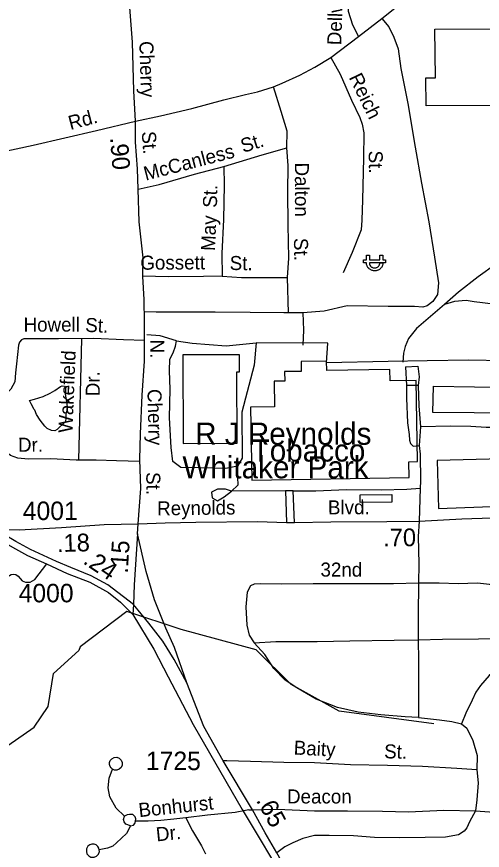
# Model space of a CAD drawing. Extents: x 1547597 to 1699558, y 810033 to 920809.
# Drawn here: x 1625941 to 1629091, y 867878 to 873519 of the extents above; entities that cross this region are included whole.
import ezdxf

# ---------------------------------------------------------------- set-up
doc = ezdxf.new("R2010")
doc.units = 0
for name, color, linetype in [('Exist Boundary Land Use Park Urban  Label', 7, 'Continuous'), ('Exist Cultural Warehouse Building Footprint', 7, 'Continuous'), ('Exist Hydrographic Creek Single Shore', 7, 'Continuous'), ('Exist Hydrographic Misc Water Feature', 7, 'Continuous'), ('Exist Railroad Siding', 7, 'Continuous'), ('Exist Road Non-System Type 51', 7, 'Continuous'), ('Exist Road Non-System Type 51 Label', 7, 'Continuous'), ('Exist Road Secondary Mileage Hundredths English Label', 7, 'Continuous'), ('Exist Road Secondary Type 51 Divided Attributed', 7, 'Continuous'), ('Exist Road Secondary Type 51 Label', 7, 'Continuous'), ('Exist Road Secondary Type 51 Number Label', 7, 'Continuous'), ('Exist Road Secondary Type 51 Undivided 4 Lane Attributed', 7, 'Continuous'), ('Exist Utilities Electrical Power Substation CELL', 7, 'Continuous')]:
    doc.layers.add(name, color=color, linetype=linetype)

msp = doc.modelspace()

# ---------------------------------------------------------------- linework, layer by layer
at = {"layer": 'Exist Cultural Warehouse Building Footprint'}
for points in [[(1629190.3, 873437.1), (1629194.3, 872919.2), (1628710.4, 872915.4), (1628709, 873104.7), (1628773.6, 873105.2), (1628771, 873433.8)], [(1627433.3, 870632.6), (1627431.3, 871115.9), (1627447.8, 871115.9), (1627447.3, 871231.5), (1627064.1, 871229.9), (1627066.6, 870631.1)], [(1627530.9, 870384), (1628595.3, 870400.5), (1628593.6, 870507.7), (1628653.2, 870508.7), (1628644.6, 871057.3), (1628467.4, 871054.5), (1628466.2, 871131.1), (1628038.5, 871124.5), (1628037.5, 871189), (1627864.9, 871186.3), (1627865.9, 871119), (1627753.8, 871117.2), (1627754.8, 871053), (1627683.5, 871051.9), (1627686.2, 870879.9), (1627523.3, 870877.3)], [(1628756.2, 870841.5), (1628760.5, 871017.9), (1629315.1, 871009.3), (1629315.1, 870835.2)], [(1628795.3, 870191.2), (1629749.8, 870226.7), (1629741.2, 870682.8), (1629595.1, 870678.5), (1629595.1, 870575.3), (1629401.6, 870575.3), (1629401.6, 870532.2), (1628786.8, 870515)]]:
    msp.add_lwpolyline(points, close=True, dxfattribs=at)
at = {"layer": 'Exist Hydrographic Creek Single Shore'}
for points in [[(1628762.7, 868735.2), (1628122.6, 868820.1), (1627797.2, 869001), (1627560.6, 869234.5), (1627054.5, 869372.7), (1626686.4, 869494.4), (1626370.8, 869255.9), (1626361.8, 869229.8)], [(1622614.8, 867671.1), (1623619.5, 867836.4), (1623807.3, 867920.2), (1624003, 868059.6), (1624501.8, 868216.3), (1624780.8, 868195), (1625278.3, 868121.2), (1625398.9, 868083.8), (1625565.9, 868096.9), (1625725.8, 868144.5), (1625814.8, 868197.1), (1625848.8, 868271.8), (1625880.2, 868588.2), (1626058.5, 868711.9), (1626152.5, 868851.2), (1626189.2, 869075.1), (1626361.8, 869229.8)]]:
    msp.add_lwpolyline(points, dxfattribs=at)
at = {"layer": 'Exist Hydrographic Misc Water Feature'}
for p, q in [((1626269.4, 870778.4), (1626213.5, 870726.2)), ((1626213.5, 870726.2), (1626199.4, 870717.5))]:
    msp.add_line(p, q, dxfattribs=at)
for points in [[(1626199.4, 870717.5), (1626175.4, 870719.8), (1626147.6, 870732.3), (1626130, 870748.6), (1626098.6, 870789.1), (1626075.2, 870827.5), (1626063.6, 870855.7), (1626057.8, 870861.8), (1626038.4, 870900.2), (1626027.3, 870922), (1626060.9, 870931.8), (1626119.1, 870948.8), (1626167.5, 870971.9), (1626199.8, 870989.4), (1626238.1, 871016.8), (1626248.2, 871020.6), (1626264.2, 871018.3), (1626270, 871008.2), (1626271.6, 870980.3), (1626269.3, 870964.3), (1626278.5, 870916.1), (1626281.9, 870876.1), (1626277.4, 870844.1), (1626273.3, 870836.2), (1626272.6, 870796.2), (1626269.4, 870778.4)], [(1628264.7, 870284.8), (1628479.9, 870287), (1628479.7, 870235), (1628264.1, 870232.4), (1628264.7, 870284.8)]]:
    msp.add_lwpolyline(points, dxfattribs=at)
at = {"layer": 'Exist Railroad Siding'}
for points in [[(1631100.4, 871542), (1630828.2, 871651.4), (1630654.7, 871689.4), (1630509.4, 871738.9), (1630415.7, 871764.1), (1630310, 871785.2), (1630176.2, 871796.7), (1630006.5, 871808.6), (1629782.9, 871833.1), (1629577.2, 871853.3), (1629367.5, 871873.8), (1629291.6, 871878.5), (1629243.5, 871869.1), (1629183.4, 871843.7), (1629062.4, 871759.1), (1628929.4, 871654.8), (1628834.5, 871571.8)], [(1630330.6, 871479), (1630178.9, 871494.7), (1629987.1, 871511), (1629741.4, 871523.6), (1629429.9, 871547.1), (1629264, 871557.1), (1629166.3, 871574.1), (1629036.5, 871589.5), (1628982.7, 871598.2), (1628902.7, 871591.1), (1628834.5, 871571.8)], [(1628834.5, 871571.8), (1628739.6, 871490.9), (1628646.9, 871409.9), (1628592, 871340.6), (1628569.5, 871286.8), (1628559, 871243), (1628552.4, 871181.1)]]:
    msp.add_lwpolyline(points, dxfattribs=at)
at = {"layer": 'Exist Road Non-System Type 51'}
for p, q in [((1628253.6, 873385.5), (1628410.7, 873507.8)), ((1628066.2, 873243.8), (1628253.6, 873385.5)), ((1627779.8, 871514.2), (1627773.8, 871753.5)), ((1628570.6, 871150.5), (1628654.5, 871153.6)), ((1628570.6, 871150.5), (1628579.2, 871022.5)), ((1628654.5, 871153.6), (1628663.6, 871081.6)), ((1628663.6, 871081.6), (1628657, 871023.7)), ((1628657, 871023.7), (1628579.2, 871022.5)), ((1628672, 870743.6), (1628664.6, 870617.7)), ((1628664.6, 870617.7), (1628671.8, 870559.5)), ((1628671.8, 870559.5), (1628671.9, 870375.6)), ((1628671.9, 870375.6), (1628671.2, 870329.4)), ((1627811.3, 870311.2), (1627760.6, 870311.1)), ((1627760.6, 870311.1), (1627765.3, 870095.7)), ((1627821.4, 870096.9), (1627811.3, 870311.2)), ((1628671.2, 870329.4), (1628663, 870105.4)), ((1627362.9, 868483.2), (1627336.9, 868484)), ((1627440.6, 868480.8), (1627362.9, 868483.2)), ((1627488.5, 868148.2), (1627419.6, 868133.7)), ((1627511.7, 868152.5), (1627488.5, 868148.2)), ((1627511.7, 868152.5), (1627537.1, 868153)), ((1627537.1, 868153), (1627613.2, 868154.6)), ((1627756, 867902.8), (1627701.1, 867862.3))]:
    msp.add_line(p, q, dxfattribs=at)
for points in [[(1628187.2, 873935.1), (1628182.5, 873789.6), (1628177.8, 873646.5), (1628182.5, 873557.3), (1628212.5, 873464), (1628253.6, 873385.5)], [(1628410.7, 873507.8), (1628622.5, 873677.2), (1628815.8, 873843.6)], [(1628410.7, 873507.8), (1628458.2, 873451.2), (1628493.4, 873380.8), (1628522.4, 873300.6), (1628540.9, 873168.3), (1628586.3, 872931.9), (1628637, 872635.5), (1628680.3, 872393.1), (1628729.4, 872130.5), (1628768.7, 871892.2), (1628794, 871719), (1628788.9, 871639.6), (1628755.7, 871591), (1628717.3, 871562.8)], [(1627678.3, 873044.3), (1627737.2, 873069.9), (1627857.5, 873123.7), (1627957.4, 873177), (1628066.2, 873243.8)], [(1628066.2, 873243.8), (1628128.7, 873131.1), (1628206.8, 872954.2), (1628263.4, 872837.6), (1628278.9, 872791.4), (1628290.3, 872733.4), (1628288.4, 872561.5), (1628281.3, 872279.5), (1628275.7, 872141.7), (1628271, 872075.8), (1628211.2, 871922.5), (1628149.8, 871785.3)], [(1626744.1, 872813), (1626914.5, 872849), (1627124.8, 872898.5), (1627343.1, 872957.3), (1627489, 872993.1), (1627570.9, 873011), (1627678.3, 873044.3)], [(1627769.4, 872631.3), (1627770.5, 872744.7), (1627729.5, 872877.9), (1627678.3, 873044.3)], [(1625673.8, 872562.2), (1625820.2, 872599.8), (1626051, 872650.5), (1626479.6, 872747.9), (1626744.1, 872813)], [(1627342.3, 872504.3), (1627601.1, 872585.3), (1627769.4, 872631.3)], [(1627773.8, 871753.5), (1627781.2, 871885.4), (1627777.6, 872111.4), (1627776.1, 872333.4), (1627778.1, 872511.2), (1627769.4, 872631.3)], [(1626762.9, 872350.9), (1626905.2, 872383.3), (1627143.8, 872452.5), (1627342.3, 872504.3)], [(1627342.3, 872504.3), (1627345, 872378.1), (1627340.3, 872146.3), (1627327.8, 871916.6), (1627330.1, 871762.7)], [(1627330.1, 871762.7), (1627204.2, 871760), (1626966.2, 871758.7), (1626795, 871762.5)], [(1627330.1, 871762.7), (1627462, 871755), (1627631.9, 871753.2), (1627773.8, 871753.5)], [(1627877.9, 871514.2), (1627747.4, 871514.2), (1627519.7, 871516.7), (1627284.3, 871519.3), (1627125.6, 871519.3), (1627005.3, 871519.3), (1626885.1, 871519.3), (1626805.3, 871522)], [(1628717.3, 871562.8), (1628689.1, 871552.6), (1628632.8, 871557.7), (1628556.1, 871557.7), (1628453.7, 871557.7), (1628177.3, 871562.8), (1628021.2, 871527), (1627877.9, 871514.2)], [(1627877.9, 871514.2), (1627880.5, 871398.9), (1627877.9, 871296.5)], [(1627021.3, 871325.6), (1626911.8, 871358.5), (1626822.3, 871365.8)], [(1626806.3, 871327.8), (1626663.8, 871332.4), (1626462, 871340.7), (1626224.1, 871339.3), (1626052.2, 871339.4), (1625988.1, 871340.1), (1625972.2, 871332.2), (1625959.5, 871317.8), (1625951.8, 871296.4), (1625940.3, 871170.5), (1625933.6, 871108.6), (1625929, 871048.7), (1625900.6, 870999.1), (1625777.3, 870878.5), (1625666.1, 870773.9)], [(1626378.2, 871340.2), (1626358.2, 870518.2)], [(1627561.2, 871311.1), (1627547.1, 871161.3), (1627463.1, 870843.3), (1627466.8, 870532.1), (1627435.7, 870477.3), (1627355.4, 870462.7), (1627174.7, 870466.3), (1627052.4, 870468.1), (1626997.6, 870508.3), (1626986.6, 870603.4), (1626973.9, 870804.3), (1626979.3, 870998), (1626975.7, 871122.8), (1626977.5, 871201.4), (1626999.4, 871245.2), (1627015.9, 871289.1), (1627021.3, 871325.6)], [(1627021.3, 871325.6), (1627129, 871309.2), (1627359.1, 871292.7), (1627561.2, 871311.1)], [(1628046.8, 871309.2), (1627561.2, 871311.1)], [(1629237.3, 871190.8), (1628999.1, 871196), (1628717.9, 871190.5), (1628453.2, 871186.9), (1628037.6, 871175.9), (1628046.8, 871309.2)], [(1628579.2, 871022.5), (1628578.3, 870938.7), (1628584.3, 870770.6), (1628595.5, 870692.6), (1628599.1, 870652.5), (1628604.8, 870630.3), (1628624.5, 870612.1), (1628664.6, 870617.7)], [(1628657, 871023.7), (1628661.4, 870885.7), (1628672, 870743.6)], [(1626478.7, 870518.6), (1626342.9, 870518.2), (1626171.1, 870526.3), (1626019.2, 870526), (1625947.3, 870530.8), (1625899.4, 870549.2), (1625818.3, 870616.1), (1625666.1, 870773.9)], [(1629704.6, 870744.9), (1629545.3, 870735.7), (1629311.5, 870740.3), (1629117.7, 870738.6), (1629013.8, 870745.7), (1628878, 870747.3), (1628672, 870743.6)], [(1626774.5, 870508.9), (1626616.7, 870513), (1626478.7, 870518.6)], [(1627435.7, 870477.3), (1627433.8, 870402.5), (1627437.5, 870349.5), (1627393.7, 870307.5)], [(1627393.7, 870307.5), (1627353.5, 870322.1), (1627300.5, 870322.1), (1627258.6, 870302), (1627262.2, 870263.6), (1627298.7, 870243.5), (1627344.4, 870269.1), (1627393.7, 870307.5)], [(1627760.6, 870311.1), (1627393.7, 870307.5)], [(1627811.3, 870311.2), (1627964.7, 870311.2), (1628172.8, 870320.3), (1628406.3, 870318.5), (1628580.3, 870322.6), (1628671.2, 870329.4)], [(1628663, 870105.4), (1628656.1, 870002.7), (1628662.3, 869816.7), (1628659.1, 869686.7)], [(1625364.2, 869112.6), (1625442.8, 869191.9), (1625572.2, 869342.5), (1625684.9, 869445.5), (1625745.3, 869494.9), (1625783.7, 869542.4), (1625816.6, 869624.1), (1625847.3, 869695.8), (1625873.5, 869727.5), (1625904.3, 869745.7), (1625919.9, 869747.6), (1625934.9, 869744.7), (1625951.5, 869732.7), (1625977.1, 869702.5), (1626000.3, 869691.7), (1626031.5, 869692.6), (1626063.1, 869709.8), (1626144.4, 869816.5)], [(1628659.1, 869686.7), (1628491.3, 869682.3), (1628229.3, 869680.8), (1627947.6, 869681.5), (1627735.6, 869679.6), (1627587.8, 869681), (1627547.9, 869679.4), (1627523.7, 869667.7), (1627499.4, 869624), (1627490.4, 869526.1), (1627497.3, 869402.1), (1627514.7, 869333.9), (1627548.2, 869281.6)], [(1628659.1, 869686.7), (1628657.1, 869470.8), (1628657.5, 869302.9)], [(1629649.8, 869407.4), (1629584, 869407.9), (1629492.3, 869444.8), (1629404.9, 869499.6), (1629333.7, 869566.3), (1629304, 869602.5), (1629204.5, 869653.6), (1629138.8, 869676.1), (1629058.9, 869685), (1628929, 869682.2), (1628799, 869685.4), (1628659.1, 869686.7)], [(1627548.2, 869281.6), (1627694.1, 869292.2), (1627973.9, 869291.6), (1628195.9, 869295.3), (1628493.8, 869300.4), (1628657.5, 869302.9)], [(1628660.6, 868777.1), (1628568.9, 868782), (1628405.1, 868795.5), (1628251.3, 868813), (1628111.7, 868844.3), (1627966.4, 868901.7), (1627837.2, 868976.9), (1627757.7, 869029.6), (1627680.4, 869108.4), (1627619.3, 869202.9), (1627548.2, 869281.6)], [(1628657.5, 869302.9), (1628821.5, 869307.4), (1629065.3, 869309), (1629309.3, 869314.7), (1629477.1, 869309.1)], [(1628657.5, 869302.9), (1628660.3, 869162.9), (1628660.5, 868979), (1628659.4, 868853), (1628660.6, 868777.1)], [(1629477.1, 869309.1), (1629392.6, 869255.9), (1629310.1, 869196.6), (1629205.5, 869117.7), (1629137.1, 869060.4), (1629078.5, 868993), (1629047.9, 868947.4), (1629023.6, 868893.6), (1628978.8, 868806.1), (1628950.1, 868734.4)], [(1628660.6, 868777.1), (1628802.4, 868761.8), (1628884.2, 868751), (1628950.1, 868734.4)], [(1628950.1, 868734.4), (1628985.7, 868704.1), (1629027.1, 868621.6), (1629056, 868519.3), (1629053.1, 868423.5)], [(1626589, 868427.2), (1626578.9, 868435.8), (1626572.1, 868445.5), (1626568.4, 868458.2), (1626568.9, 868472), (1626573.3, 868485.1), (1626583.8, 868497.9), (1626599.8, 868506.4), (1626618.6, 868507.8), (1626635.1, 868501.3), (1626648.2, 868488.8), (1626655.1, 868471.4), (1626654.5, 868453.4), (1626647, 868437.8), (1626633.4, 868426.5), (1626619, 868420.5), (1626601.9, 868421.7), (1626589, 868427.2)], [(1629053.1, 868423.5), (1628919.4, 868432.7), (1628687.5, 868445), (1628449.9, 868451.2), (1628200.1, 868457.7), (1627956.4, 868470), (1627748.5, 868472), (1627522.7, 868478.2), (1627440.6, 868480.8)], [(1626669.9, 868108.5), (1626614.4, 868163.1), (1626571.1, 868239.4), (1626559.8, 868301.5), (1626566.3, 868365.4), (1626589, 868427.2)], [(1629053.1, 868423.5), (1629064.3, 868335.5), (1629053.2, 868219.6), (1629044.6, 868144.7)], [(1627419.6, 868133.7), (1627231.6, 868115.1), (1627085.6, 868098.5)], [(1627613.2, 868154.6), (1627705.5, 868156.5), (1627955.2, 868146.1), (1628179.2, 868145.9), (1628415, 868143.7), (1628590.8, 868138), (1628831.5, 868148.9), (1629044.6, 868144.7)], [(1629044.6, 868144.7), (1629003.9, 868070.1), (1628987.5, 868030.2), (1628967.4, 868008.4), (1628931.1, 867982.8), (1628841.1, 867967.8), (1628705.2, 867964.9), (1628533.2, 867962.6), (1628361.4, 867964.3), (1628219.5, 867975.6), (1628055.7, 867979.3), (1627955.8, 867978.1), (1627877.6, 867958.9), (1627809.4, 867929.7), (1627756, 867902.8)], [(1629044.6, 868144.7), (1629204, 868135.1), (1629411.6, 868121.1), (1629648.1, 868108.8), (1629968.1, 868079.2)], [(1626711.3, 868044.2), (1626680, 868054.7), (1626667, 868070.2), (1626664.1, 868087.2), (1626669.9, 868108.5)], [(1626745.5, 868075.8), (1626747.2, 868091.5), (1626743.3, 868105.6), (1626727, 868119.8), (1626704, 868121.6), (1626687.9, 868118.4), (1626669.9, 868108.5)], [(1627085.6, 868098.5), (1627003.5, 868089.3), (1626915.5, 868080.1), (1626831.3, 868075), (1626745.5, 868075.8)], [(1627085.6, 868098.5), (1627130.6, 868010.1), (1627191.6, 867909.6), (1627219.1, 867853.4)], [(1626711.3, 868044.2), (1626682.8, 867992.4), (1626616.3, 867929.1), (1626592, 867907.4), (1626555.9, 867893.7), (1626499.8, 867882.2)], [(1626711.3, 868044.2), (1626731.1, 868048.4), (1626740.6, 868059.5), (1626745.5, 868075.8)], [(1626499.8, 867882.2), (1626497.3, 867893.5), (1626489.9, 867905.1), (1626478.5, 867914.5), (1626464.4, 867919.6), (1626450.2, 867920.1), (1626434.9, 867915), (1626423.1, 867906), (1626412.9, 867888.2), (1626411.9, 867869.6), (1626416.2, 867855.1), (1626428.2, 867840.7), (1626443, 867833), (1626453.4, 867831.2), (1626465.4, 867831.9), (1626481.5, 867838.2), (1626494.4, 867851.7), (1626501.4, 867870.2), (1626499.8, 867882.2)]]:
    msp.add_lwpolyline(points, dxfattribs=at)
at = {"layer": 'Exist Road Secondary Type 51 Divided Attributed'}
for points in [[(1626729.9, 869542.3), (1626556.5, 869675.4), (1626443.9, 869734.6), (1626305.9, 869791), (1626209.5, 869832.8), (1626033, 869914.4), (1625934.6, 869968.6), (1625852.5, 870016.5), (1625780.2, 870070.7)], [(1626758.6, 870019.5), (1626761.9, 870087.1)], [(1625731.3, 870050.8), (1625837.4, 869973.1), (1625912.3, 869929.3), (1626013, 869873.9), (1626141.7, 869817.7), (1626283.3, 869751.5), (1626435.4, 869692.3), (1626561.3, 869621.7), (1626642.3, 869557.6), (1626726.6, 869473.2)], [(1626758.6, 870019.5), (1626736.4, 869675.3), (1626729.9, 869542.3)], [(1627091.1, 869011.3), (1627007.5, 869251.6), (1626950.8, 869381.2), (1626872.5, 869574), (1626815.9, 869765.8), (1626758.6, 870019.5)], [(1626729.9, 869542.3), (1626726.6, 869473.2)], [(1627091.1, 869011.3), (1627006.5, 869169.5), (1626929, 869294.4), (1626834.5, 869415.9), (1626729.9, 869542.3)], [(1626726.6, 869473.2), (1626868.1, 869239.9), (1626965.1, 869051.8), (1627134.6, 868729.5), (1627465.2, 868153.7), (1627779.5, 867631.2), (1627924.4, 867351.6), (1628074, 867102), (1628177.9, 866911.4), (1628222.9, 866803.7), (1628260.7, 866717.9)], [(1628387, 866510.4), (1628327.3, 866705.6), (1628272.6, 866836.3), (1628224.5, 866920.3), (1628113.1, 867124.4), (1627963.8, 867373.6), (1627819.2, 867652.7), (1627701.1, 867862.3), (1627621.8, 867996.6), (1627537.1, 868153), (1627336.9, 868484), (1627207.7, 868715.5), (1627091.1, 869011.3)]]:
    msp.add_lwpolyline(points, dxfattribs=at)
at = {"layer": 'Exist Road Secondary Type 51 Undivided 4 Lane Attributed'}
for points in [[(1626761.9, 870087.1), (1626781.6, 870325.8), (1626774.9, 870523.2), (1626779.4, 870695.8), (1626790.6, 870958.6), (1626806.3, 871187.4), (1626806.3, 871452), (1626804, 871604.4), (1626795.1, 871761.4), (1626797.3, 871887), (1626768.4, 872130.9), (1626762.9, 872350.9), (1626758.5, 872488.9), (1626744.5, 872668.9), (1626744.1, 872813), (1626734.4, 873016.9), (1626724.1, 873347.1), (1626701.3, 873641.2), (1626553, 874139.1), (1626327.8, 874713.3), (1626288.1, 874888)], [(1626761.9, 870087.1), (1626945.6, 870094.9), (1627153.6, 870098.5), (1627569.6, 870103.8), (1627765.3, 870095.7), (1627821.4, 870096.9), (1628067.2, 870102.1), (1628445.1, 870103.9), (1628663, 870105.4), (1628953.1, 870120.2), (1629430.9, 870136.9), (1629876.8, 870149.8), (1630194.8, 870152.2), (1630400.6, 870155.8), (1630445.7, 870155.7)], [(1625780.2, 870070.7), (1625868.2, 870048.5), (1625958, 870046.1), (1626244.4, 870063.1), (1626533.2, 870082.5), (1626761.9, 870087.1)]]:
    msp.add_lwpolyline(points, dxfattribs=at)
at = {"layer": 'Exist Utilities Electrical Power Substation CELL'}
msp.add_lwpolyline([(1628287.7, 871873.9), (1628307.2, 871873.9), (1628307.2, 871906.1), (1628327, 871906.1), (1628327, 871873.9), (1628397.9, 871873.9), (1628397.9, 871906.1), (1628417.7, 871906.1), (1628417.7, 871873.9), (1628437.2, 871873.9), (1628437.2, 871854.5), (1628417.7, 871854.5), (1628397.9, 871854.5), (1628327, 871854.5), (1628327.7, 871848.3), (1628328.9, 871842.9), (1628331.3, 871837.3), (1628335, 871831.9), (1628339.7, 871827.1), (1628342.3, 871825.1), (1628345.3, 871823.4), (1628349.2, 871821.4), (1628353.3, 871820.1), (1628358.1, 871819.1), (1628361.7, 871818.8), (1628365.9, 871819), (1628370.7, 871819.7), (1628374.9, 871820.9), (1628377.9, 871822.1), (1628381.2, 871823.9), (1628384.6, 871826.3), (1628387.8, 871829.1), (1628390.4, 871832.1), (1628392.6, 871835), (1628393.9, 871837.3), (1628395.3, 871840.1), (1628396.6, 871843.6), (1628397.1, 871845.9), (1628397.9, 871849.6), (1628398.2, 871852.4), (1628398.3, 871854.5), (1628419.9, 871854.5), (1628419.6, 871851), (1628419.2, 871848.4), (1628418.7, 871845), (1628417.9, 871841.7), (1628416.9, 871837.9), (1628415.8, 871834.8), (1628414.5, 871831.6), (1628412.7, 871828.1), (1628410.4, 871824.5), (1628407.9, 871820.9), (1628405.3, 871817.9), (1628402.6, 871815.1), (1628399.1, 871811.9), (1628395.2, 871809), (1628391, 871806.5), (1628386.7, 871804.3), (1628383.3, 871802.8), (1628380.2, 871801.8), (1628377, 871801), (1628373.2, 871800.1), (1628369.5, 871799.7), (1628366.1, 871799.3), (1628361.7, 871799.3), (1628358.7, 871799.5), (1628355.2, 871799.9), (1628351.6, 871800.6), (1628346.8, 871801.7), (1628341.8, 871803.6), (1628337.4, 871805.6), (1628333.8, 871807.7), (1628329.6, 871810.4), (1628326.5, 871813.1), (1628324.6, 871814.7), (1628322.1, 871817.2), (1628320.2, 871819.4), (1628317.4, 871822.7), (1628314.7, 871827), (1628312.8, 871830.7), (1628311.2, 871834.1), (1628310.1, 871837.2), (1628308.5, 871842.4), (1628307.6, 871846.7), (1628307.2, 871850.5), (1628306.9, 871854.4), (1628287.7, 871854.5)], close=True, dxfattribs=at)

# ---------------------------------------------------------------- texts
at = {"layer": 'Exist Boundary Land Use Park Urban  Label'}
for s, p in [('R J Reynolds', (1627148.2, 870622.4)), ('Tobacco', (1627530.4, 870508.9)), ('Whitaker Park', (1627061.8, 870395.3))]:
    msp.add_text(s, height=150, dxfattribs=at).set_placement(p)
at = {"layer": 'Exist Road Non-System Type 51 Label'}
for s, rotation, p in [('Dellwood', 87.997, (1628136.3, 873324.7)), ('Reich', 295.916, (1628186.4, 873108.6)), ('Rd.', 14.8593, (1626304.1, 872752.3)), ('St.', 17.3785, (1627473, 872596.7)), ('McCanless', 14.6212, (1626813.6, 872409.2)), ('St.', 270.9071, (1628321.9, 872612.1)), ('Dalton', 270.2411, (1627822.7, 872531.9)), ('St.', 88.8358, (1627295.7, 872225.2)), ('May', 87.8032, (1627282.8, 871932.8)), ('St.', 270.9165, (1627816.5, 872021.5)), ('Gossett', 0.3302, (1626777.3, 871806.8)), ('St.', 359.377, (1627381.3, 871805.1)), ('Howell', 359.9705, (1625987.1, 871388.6)), ('St.', 357.6449, (1626403.1, 871386.6)), ('Wakefield', 87.7137, (1626317.8, 870701.6)), ('Dr.', 90.4578, (1626503.2, 870951.1)), ('Dr.', 0.12, (1625949.4, 870575)), ('32nd', 359.8532, (1627996.1, 869730.6)), ('Baity', 357.0982, (1627813.4, 868526.6)), ('St.', 358.4988, (1628426.1, 868501.1)), ('Deacon', 359.9622, (1627769.8, 868195.4)), ('Bonhurst', 5.9781, (1626769.9, 868102.5)), ('Dr.', 5.9781, (1626888, 867938.2))]:
    msp.add_text(s, height=95, rotation=rotation, dxfattribs=at).set_placement(p)
at = {"layer": 'Exist Road Secondary Mileage Hundredths English Label'}
for s, rotation, p in [('.90', 274.4329, (1626572.4, 872700.4)), ('.70', 0.414, (1628420.3, 869934.5)), ('.18', 1.6274, (1626214.2, 869896)), ('.15', 86.4551, (1626691.7, 869749.6)), ('.24', 326.2102, (1626383.4, 869823.1)), ('.65', 298.4537, (1627558.4, 868216.9))]:
    msp.add_text(s, height=120, rotation=rotation, dxfattribs=at).set_placement(p)
at = {"layer": 'Exist Road Secondary Type 51 Label'}
for s, rotation, p in [('Cherry', 271.7875, (1626770.1, 873352.6)), ('St.', 274.4329, (1626786.3, 872740.3)), ('N.', 270.2191, (1626844.1, 871334.2)), ('Cherry', 271.2134, (1626825.3, 870998.9)), ('St.', 270.4899, (1626817.2, 870437.6)), ('Reynolds', 0.7384, (1626891.5, 870144.3)), ('Blvd.', 0.2627, (1628046.9, 870151.3))]:
    msp.add_text(s, height=95, rotation=rotation, dxfattribs=at).set_placement(p)
at = {"layer": 'Exist Road Secondary Type 51 Number Label'}
for s, p in [('4001', (1625981.8, 870113.1)), ('4000', (1625953.7, 869556.4)), ('1725', (1626815, 868421))]:
    msp.add_text(s, height=125, dxfattribs=at).set_placement(p)

doc.saveas('drawing.dxf')
